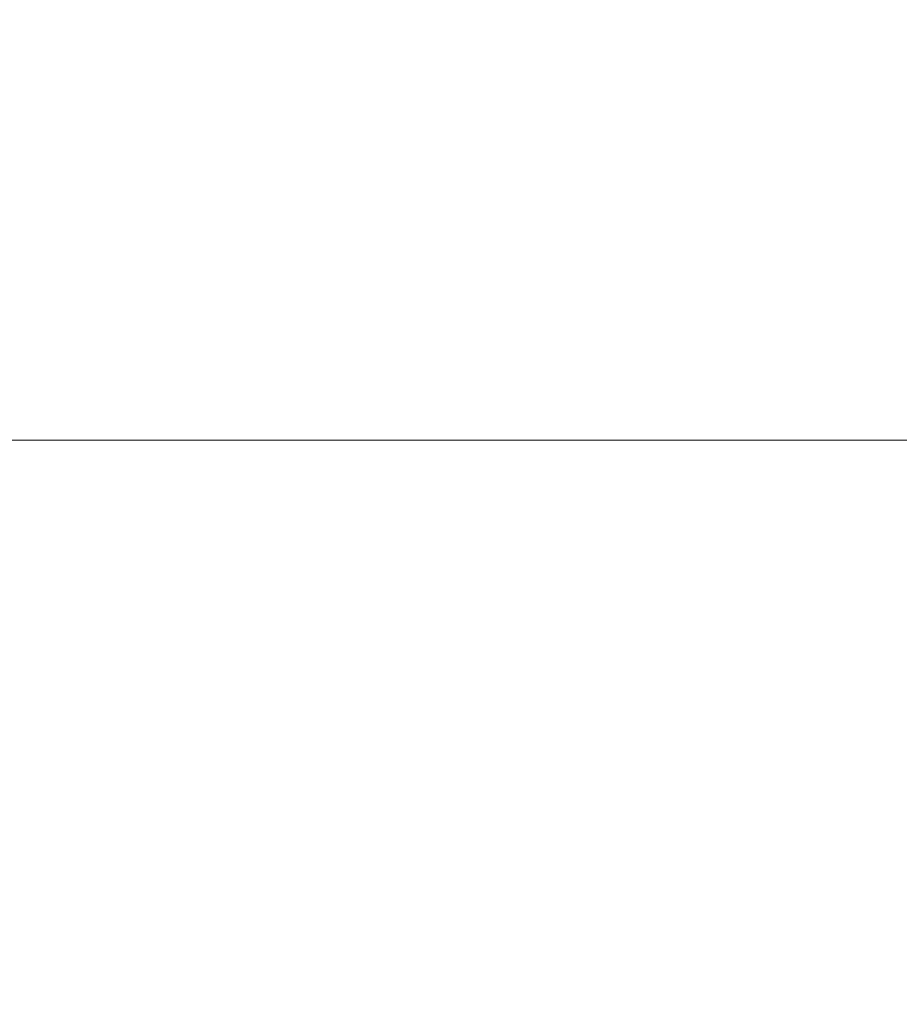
# Model space of a CAD drawing. Header units: millimetres. Extents: x 399 to 6233, y -1870 to 1602.
# Tile 424 of 656: x 4718 to 4734, y 456 to 474. Entities that reach past the tile are written whole.
import ezdxf

# ---------------------------------------------------------------- set-up
doc = ezdxf.new("R2010")
doc.units = ezdxf.units.MM
doc.layers.add('AM_5', color=3, linetype='Continuous', lineweight=25)
doc.styles.add('尺寸標註', font='romans.shx', dxfattribs={"bigfont": 'CHINESET.SHX'})
doc.dimstyles.new('CNS1$0', dxfattribs={"dimtxt": 2.5, "dimasz": 2.5, "dimexe": 1, "dimexo": 1, "dimgap": 1.5, "dimtad": 1, "dimtoh": 1, "dimdec": 1, "dimdsep": 46, "dimtxsty": '尺寸標註', "dimcen": 0, "dimclrd": 2, "dimclre": 2, "dimclrt": 1, "dimadec": 0, "dimazin": 2, "dimtp": 0.1, "dimtm": 0.1, "dimtfac": 0.71, "dimtdec": 1, "dimtmove": 0, "dimatfit": 0, "dimfxl": 0, "dimlwd": 13, "dimlwe": 13, "dimarcsym": 0})

# ---------------------------------------------------------------- blocks, each defined once
blk = doc.blocks.new('*D282')
at = {"layer": 'AM_5', "color": 2, "lineweight": 13}
for p, q in [((4704.244, 451.206), (4704.244, 505.666)), ((4864.764, 454.814), (4864.764, 505.666)), ((4862.264, 504.666), (4706.744, 504.666))]:
    blk.add_line(p, q, dxfattribs=at)
at = {"layer": 'AM_5', "color": 2, "lineweight": -2}
for points in [[(4706.744, 505.083), (4706.744, 504.249), (4704.244, 504.666)], [(4862.264, 505.083), (4862.264, 504.249), (4864.764, 504.666)]]:
    blk.add_solid(points, dxfattribs=at)
at = {"layer": 'Defpoints', "color": 0, "lineweight": -2}
for p in [(4704.244, 504.666), (4864.764, 453.814), (4704.244, 450.206)]:
    blk.add_point(p, dxfattribs=at)
at = {"layer": 'AM_5', "color": 1, "insert": (4784.504, 507.416), "char_height": 2.5, "attachment_point": 5, "style": '尺寸標註'}
blk.add_mtext('160.5', dxfattribs=at)
blk = doc.blocks.new('*D283')
at = {"layer": 'AM_5', "color": 2, "lineweight": 13}
for p, q in [((4754.264, 466.056), (4691.147, 466.056)), ((4692.147, 463.556), (4692.147, 445.006)), ((4698.134, 442.506), (4691.147, 442.506))]:
    blk.add_line(p, q, dxfattribs=at)
at = {"layer": 'AM_5', "color": 2, "lineweight": -2}
for points in [[(4691.73, 463.556), (4692.563, 463.556), (4692.147, 466.056)], [(4691.73, 445.006), (4692.563, 445.006), (4692.147, 442.506)]]:
    blk.add_solid(points, dxfattribs=at)
at = {"layer": 'Defpoints', "color": 0, "lineweight": -2}
for p in [(4755.264, 466.056), (4692.147, 442.506), (4699.134, 442.506)]:
    blk.add_point(p, dxfattribs=at)
at = {"layer": 'AM_5', "color": 1, "insert": (4689.397, 454.281), "char_height": 2.5, "attachment_point": 5, "rotation": 90, "style": '尺寸標註'}
blk.add_mtext('23.6', dxfattribs=at)

msp = doc.modelspace()

# ---------------------------------------------------------------- dimensions: what is measured, and where the dimension line sits
at = {"layer": 'AM_5'}
dim = msp.add_linear_dim(base=(4704.244, 504.666), p1=(4864.764, 453.814), p2=(4704.244, 450.206), dimstyle='CNS1$0', override={"dimfxl": 4, "dimarcsym": 1}, dxfattribs=at)
dim.commit()
dim.dimension.update_dxf_attribs({"geometry": '*D282', "text_midpoint": (4784.504, 507.416)})
dim = msp.add_linear_dim(base=(4692.146518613, 442.506040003), p1=(4755.264366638, 466.056040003), p2=(4699.134366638, 442.506040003), angle=90, dimstyle='CNS1$0', override={"dimfxl": 4, "dimarcsym": 1}, dxfattribs=at)
dim.commit()
dim.dimension.update_dxf_attribs({"geometry": '*D283', "text_midpoint": (4689.396518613, 454.281040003)})

doc.saveas('drawing.dxf')
